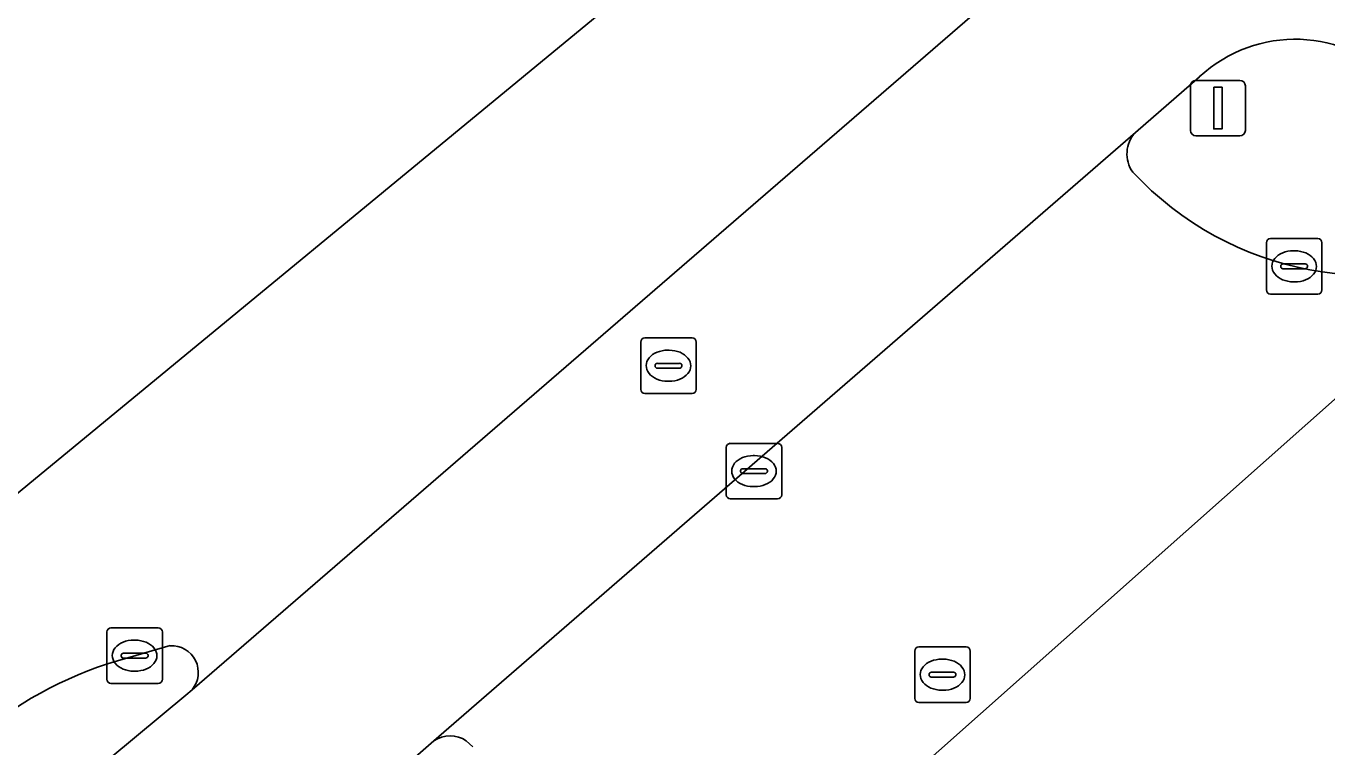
# Model space of a CAD drawing. Extents: x 157793 to 159380, y 380877 to 382313.
# Drawn here: x 159194.01 to 159217.44, y 382184.04 to 382197.02 of the extents above; entities that cross this region are included whole.
import ezdxf

# ---------------------------------------------------------------- set-up
doc = ezdxf.new("R2010")
doc.units = 0
for name, color, linetype in [('IMGEO_Fietspad_gesloten', 7, 'Continuous'), ('IMGEO_Kolk', 7, 'Continuous'), ('IMGEO_Lichtmast', 7, 'Continuous'), ('IMGEO_Rijbaan_lokaal_gesloten', 7, 'Continuous'), ('IMGEO_Rijbaan_lokaal_open', 7, 'Continuous'), ('IMGEO_Rijbaan_regionaal_gesloten', 7, 'Continuous'), ('IMGEO_Rioolput', 7, 'Continuous'), ('IMGEO_Verkeerseiland_groen', 7, 'Continuous')]:
    doc.layers.add(name, color=color, linetype=linetype)

msp = doc.modelspace()

# ---------------------------------------------------------------- linework, layer by layer
at = {"layer": 'IMGEO_Fietspad_gesloten'}
for points in [[(159212.635, 382198.587), (159212.071, 382198.099), (159197.001, 382185.065), (159196.888, 382184.968), (159191.87, 382180.801)], [(159213.99, 382195.103), (159215.142, 382196.103)], [(159195.508, 382179.024), (159201.356, 382184.144), (159213.99, 382195.103)]]:
    msp.add_lwpolyline(points, dxfattribs=at)
msp.add_arc((159216.874, 382194.23), 2.551, 43.4253, 132.7724, dxfattribs=at)
at = {"layer": 'IMGEO_Kolk'}
for p, q in [((159216.349, 382192.265), (159216.349, 382193.117)), ((159216.424, 382193.191), (159217.276, 382193.191)), ((159217.35, 382193.117), (159217.35, 382192.265)), ((159216.837, 382192.971), (159216.862, 382192.971)), ((159216.608, 382192.685), (159216.608, 382192.697)), ((159217.046, 382192.648), (159216.648, 382192.648)), ((159216.651, 382192.734), (159217.049, 382192.734)), ((159217.092, 382192.697), (159217.092, 382192.685)), ((159216.86, 382192.411), (159216.835, 382192.411)), ((159217.276, 382192.191), (159216.424, 382192.191)), ((159195.466, 382185.254), (159195.466, 382186.106)), ((159195.541, 382186.18), (159196.393, 382186.18)), ((159196.467, 382186.106), (159196.467, 382185.254)), ((159195.954, 382185.96), (159195.979, 382185.96)), ((159195.725, 382185.674), (159195.725, 382185.686)), ((159196.163, 382185.637), (159195.765, 382185.637)), ((159195.768, 382185.723), (159196.166, 382185.723)), ((159196.209, 382185.686), (159196.209, 382185.674)), ((159195.977, 382185.4), (159195.952, 382185.4)), ((159196.393, 382185.18), (159195.541, 382185.18))]:
    msp.add_line(p, q, dxfattribs=at)
for points in [[(159216.349, 382192.265), (159216.349, 382193.117)], [(159216.424, 382193.191), (159217.276, 382193.191)], [(159217.35, 382193.117), (159217.35, 382192.265)], [(159217.276, 382192.191), (159216.424, 382192.191)], [(159195.466, 382185.254), (159195.466, 382186.106)], [(159195.541, 382186.18), (159196.393, 382186.18)], [(159196.467, 382186.106), (159196.467, 382185.254)], [(159196.393, 382185.18), (159195.541, 382185.18)]]:
    msp.add_lwpolyline(points, dxfattribs=at)
for centre, radius, start, end in [((159216.426, 382193.115), 0.0765, 91.552, 178.448), ((159216.426, 382193.115), 0.0765, 91.552, 178.448), ((159217.274, 382193.115), 0.0765, 1.552, 88.448), ((159217.274, 382193.115), 0.0765, 1.552, 88.448), ((159216.648, 382192.694), 0.0403, 85.8775, 175.7526), ((159216.645, 382192.684), 0.0366, 178.938, 274.7102), ((159217.049, 382192.691), 0.043, 264.8664, 352.4533), ((159217.053, 382192.696), 0.0386, 1.7309, 96.639), ((159216.426, 382192.267), 0.0765, 181.552, 268.448), ((159216.426, 382192.267), 0.0765, 181.552, 268.448), ((159217.274, 382192.267), 0.0765, 271.552, 358.448), ((159217.274, 382192.267), 0.0765, 271.552, 358.448), ((159195.543, 382186.104), 0.0765, 91.552, 178.448), ((159195.543, 382186.104), 0.0765, 91.552, 178.448), ((159196.391, 382186.104), 0.0765, 1.552, 88.448), ((159196.391, 382186.104), 0.0765, 1.552, 88.448), ((159195.765, 382185.683), 0.0403, 85.8775, 175.7526), ((159195.762, 382185.673), 0.0366, 178.938, 274.7102), ((159196.166, 382185.68), 0.043, 264.8664, 352.4533), ((159196.17, 382185.685), 0.0386, 1.7309, 96.639), ((159195.543, 382185.256), 0.0765, 181.552, 268.448), ((159195.543, 382185.256), 0.0765, 181.552, 268.448), ((159196.391, 382185.256), 0.0765, 271.552, 358.448), ((159196.391, 382185.256), 0.0765, 271.552, 358.448)]:
    msp.add_arc(centre, radius, start, end, dxfattribs=at)
for centre, major_axis, ratio, start_param, end_param in [((159216.836, 382192.691), (-0.387, 0.002), 0.722429, 4.712389, 7.853982), ((159216.861, 382192.691), (-0.39, 0.002), 0.717154, 1.570796, 4.712389), ((159195.953, 382185.68), (-0.387, 0.002), 0.722429, 4.712389, 7.853982), ((159195.978, 382185.68), (-0.39, 0.002), 0.717154, 1.570796, 4.712389)]:
    msp.add_ellipse(centre, major_axis=major_axis, ratio=ratio, start_param=start_param, end_param=end_param, dxfattribs=at)
at = {"layer": 'IMGEO_Lichtmast'}
for p, q in [((159214.981, 382195.14), (159214.981, 382195.94)), ((159214.981, 382195.94), (159214.981, 382195.14)), ((159215.081, 382196.04), (159215.871, 382196.04)), ((159215.871, 382196.04), (159215.081, 382196.04)), ((159215.971, 382195.94), (159215.971, 382195.14)), ((159215.971, 382195.14), (159215.971, 382195.94)), ((159215.871, 382195.04), (159215.081, 382195.04)), ((159215.081, 382195.04), (159215.871, 382195.04))]:
    msp.add_line(p, q, dxfattribs=at)
msp.add_lwpolyline([(159215.401, 382195.915), (159215.551, 382195.915), (159215.551, 382195.165), (159215.401, 382195.165), (159215.401, 382195.915)], dxfattribs=at)
for centre, start, end in [((159215.081, 382195.94), 90, 180), ((159215.081, 382195.94), 90, 180), ((159215.871, 382195.94), 0, 90), ((159215.871, 382195.94), 360, 90), ((159215.081, 382195.14), 180, 270), ((159215.081, 382195.14), 180, 270), ((159215.871, 382195.14), 270, 0), ((159215.871, 382195.14), 270, 0)]:
    msp.add_arc(centre, 0.1, start, end, dxfattribs=at)
at = {"layer": 'IMGEO_Rijbaan_lokaal_gesloten'}
for points in [[(159213.99, 382195.103), (159201.356, 382184.144)], [(159202.412, 382176.829), (159220.741, 382193.101)], [(159201.939, 382184.147), (159202.059, 382184.035)]]:
    msp.add_lwpolyline(points, dxfattribs=at)
for centre, radius, start, end in [((159214.408, 382194.716), 0.57, 137.2634, 215.2148), ((159218.217, 382198.365), 5.838, 222.9426, 295.6167), ((159201.65, 382183.716), 0.519, 56.1584, 124.4313)]:
    msp.add_arc(centre, radius, start, end, dxfattribs=at)
at = {"layer": 'IMGEO_Rijbaan_lokaal_open'}
msp.add_lwpolyline([(159225.909, 382198.443), (159225.419, 382197.739), (159224.612, 382196.647), (159222.553, 382194.706), (159220.741, 382193.101), (159202.412, 382176.829)], dxfattribs=at)
at = {"layer": 'IMGEO_Rijbaan_regionaal_gesloten'}
for points in [[(159185.668, 382193.716), (159182.565, 382191.145), (159180.672, 382189.571), (159178.146, 382187.493), (159180.096, 382185.126), (159181.966, 382182.858), (159183.954, 382180.445), (159214.319, 382205.464), (159215.579, 382206.507), (159215.672, 382206.584), (159213.699, 382208.963), (159211.852, 382211.192), (159209.293, 382209.088), (159207.148, 382207.667)], [(159213.523, 382204.54), (159214.319, 382205.464), (159183.954, 382180.445), (159185.792, 382178.216), (159186.127, 382178.492), (159188.373, 382180.322), (159189.888, 382181.545), (159193.036, 382184.138)], [(159197.001, 382185.065), (159212.071, 382198.099)], [(159195.662, 382185.589), (159196.608, 382185.86)]]:
    msp.add_lwpolyline(points, dxfattribs=at)
for centre, radius, start, end in [((159196.632, 382185.377), 0.483, 319.7957, 92.8143), ((159197.649, 382178.89), 6.987, 106.5252, 131.3206)]:
    msp.add_arc(centre, radius, start, end, dxfattribs=at)
at = {"layer": 'IMGEO_Rioolput'}
for p, q in [((159205.156, 382191.401), (159206.008, 382191.401)), ((159205.081, 382190.475), (159205.081, 382191.327)), ((159205.569, 382191.181), (159205.594, 382191.181)), ((159206.082, 382191.327), (159206.082, 382190.475)), ((159205.383, 382190.944), (159205.781, 382190.944)), ((159205.34, 382190.895), (159205.34, 382190.907)), ((159205.778, 382190.858), (159205.38, 382190.858)), ((159205.824, 382190.907), (159205.824, 382190.895)), ((159205.592, 382190.621), (159205.567, 382190.621)), ((159206.008, 382190.401), (159205.156, 382190.401)), ((159206.62, 382188.577), (159206.62, 382189.429)), ((159206.695, 382189.503), (159207.547, 382189.503)), ((159207.108, 382189.283), (159207.133, 382189.283)), ((159207.621, 382189.429), (159207.621, 382188.577)), ((159206.879, 382188.997), (159206.879, 382189.009)), ((159207.317, 382188.96), (159206.919, 382188.96)), ((159206.922, 382189.046), (159207.32, 382189.046)), ((159207.363, 382189.009), (159207.363, 382188.997)), ((159207.131, 382188.723), (159207.106, 382188.723)), ((159207.547, 382188.503), (159206.695, 382188.503)), ((159210.091, 382185.837), (159210.943, 382185.837)), ((159210.016, 382184.911), (159210.016, 382185.763)), ((159210.504, 382185.617), (159210.529, 382185.617)), ((159211.017, 382185.763), (159211.017, 382184.911)), ((159210.275, 382185.331), (159210.275, 382185.343)), ((159210.318, 382185.38), (159210.716, 382185.38)), ((159210.759, 382185.343), (159210.759, 382185.331)), ((159210.713, 382185.294), (159210.315, 382185.294)), ((159210.943, 382184.837), (159210.091, 382184.837)), ((159210.527, 382185.057), (159210.502, 382185.057))]:
    msp.add_line(p, q, dxfattribs=at)
for points in [[(159205.156, 382191.401), (159206.008, 382191.401)], [(159205.081, 382190.475), (159205.081, 382191.327)], [(159206.082, 382191.327), (159206.082, 382190.475)], [(159206.008, 382190.401), (159205.156, 382190.401)], [(159206.62, 382188.577), (159206.62, 382189.429)], [(159206.695, 382189.503), (159207.547, 382189.503)], [(159207.621, 382189.429), (159207.621, 382188.577)], [(159207.547, 382188.503), (159206.695, 382188.503)], [(159210.091, 382185.837), (159210.943, 382185.837)], [(159210.016, 382184.911), (159210.016, 382185.763)], [(159211.017, 382185.763), (159211.017, 382184.911)], [(159210.943, 382184.837), (159210.091, 382184.837)]]:
    msp.add_lwpolyline(points, dxfattribs=at)
for centre, radius, start, end in [((159205.158, 382191.325), 0.0765, 91.552, 178.448), ((159205.158, 382191.325), 0.0765, 91.552, 178.448), ((159206.006, 382191.325), 0.0765, 1.552, 88.448), ((159206.006, 382191.325), 0.0765, 1.552, 88.448), ((159205.38, 382190.904), 0.0403, 85.8775, 175.7526), ((159205.785, 382190.906), 0.0386, 1.7309, 96.639), ((159205.377, 382190.894), 0.0366, 178.938, 274.7102), ((159205.781, 382190.901), 0.043, 264.8664, 352.4533), ((159205.158, 382190.477), 0.0765, 181.552, 268.448), ((159205.158, 382190.477), 0.0765, 181.552, 268.448), ((159206.006, 382190.477), 0.0765, 271.552, 358.448), ((159206.006, 382190.477), 0.0765, 271.552, 358.448), ((159206.697, 382189.427), 0.0765, 91.552, 178.448), ((159206.697, 382189.427), 0.0765, 91.552, 178.448), ((159207.545, 382189.427), 0.0765, 1.552, 88.448), ((159207.545, 382189.427), 0.0765, 1.552, 88.448), ((159206.919, 382189.006), 0.0403, 85.8775, 175.7526), ((159206.916, 382188.996), 0.0366, 178.938, 274.7102), ((159207.32, 382189.003), 0.043, 264.8664, 352.4533), ((159207.324, 382189.008), 0.0386, 1.7309, 96.639), ((159206.697, 382188.579), 0.0765, 181.552, 268.448), ((159206.697, 382188.579), 0.0765, 181.552, 268.448), ((159207.545, 382188.579), 0.0765, 271.552, 358.448), ((159207.545, 382188.579), 0.0765, 271.552, 358.448), ((159210.093, 382185.761), 0.0765, 91.552, 178.448), ((159210.093, 382185.761), 0.0765, 91.552, 178.448), ((159210.941, 382185.761), 0.0765, 1.552, 88.448), ((159210.941, 382185.761), 0.0765, 1.552, 88.448), ((159210.315, 382185.34), 0.0403, 85.8775, 175.7526), ((159210.312, 382185.33), 0.0366, 178.938, 274.7102), ((159210.716, 382185.337), 0.043, 264.8664, 352.4533), ((159210.72, 382185.342), 0.0386, 1.7309, 96.639), ((159210.093, 382184.913), 0.0765, 181.552, 268.448), ((159210.093, 382184.913), 0.0765, 181.552, 268.448), ((159210.941, 382184.913), 0.0765, 271.552, 358.448), ((159210.941, 382184.913), 0.0765, 271.552, 358.448)]:
    msp.add_arc(centre, radius, start, end, dxfattribs=at)
for centre, major_axis, ratio, start_param, end_param in [((159205.568, 382190.901), (-0.387, 0.002), 0.722429, 4.712389, 7.853982), ((159205.593, 382190.901), (-0.39, 0.002), 0.717154, 1.570796, 4.712389), ((159207.107, 382189.003), (-0.387, 0.002), 0.722429, 4.712389, 7.853982), ((159207.132, 382189.003), (-0.39, 0.002), 0.717154, 1.570796, 4.712389), ((159210.503, 382185.337), (-0.387, 0.002), 0.722429, 4.712389, 7.853982), ((159210.528, 382185.337), (-0.39, 0.002), 0.717154, 1.570796, 4.712389)]:
    msp.add_ellipse(centre, major_axis=major_axis, ratio=ratio, start_param=start_param, end_param=end_param, dxfattribs=at)
at = {"layer": 'IMGEO_Verkeerseiland_groen'}
for points in [[(159215.142, 382196.103), (159213.99, 382195.103)], [(159196.608, 382185.86), (159195.662, 382185.589)], [(159196.888, 382184.968), (159197.001, 382185.065)], [(159191.87, 382180.801), (159196.888, 382184.968)], [(159201.356, 382184.144), (159195.508, 382179.024)], [(159202.059, 382184.035), (159201.939, 382184.147)]]:
    msp.add_lwpolyline(points, dxfattribs=at)
for centre, radius, start, end in [((159216.874, 382194.23), 2.551, 43.4253, 132.7724), ((159214.408, 382194.716), 0.57, 137.2634, 215.2148), ((159218.217, 382198.365), 5.838, 222.9426, 295.6167), ((159196.632, 382185.377), 0.483, 319.7957, 92.8143), ((159197.649, 382178.89), 6.987, 106.5252, 131.3206), ((159201.65, 382183.716), 0.519, 56.1584, 124.4313)]:
    msp.add_arc(centre, radius, start, end, dxfattribs=at)

doc.saveas('drawing.dxf')
